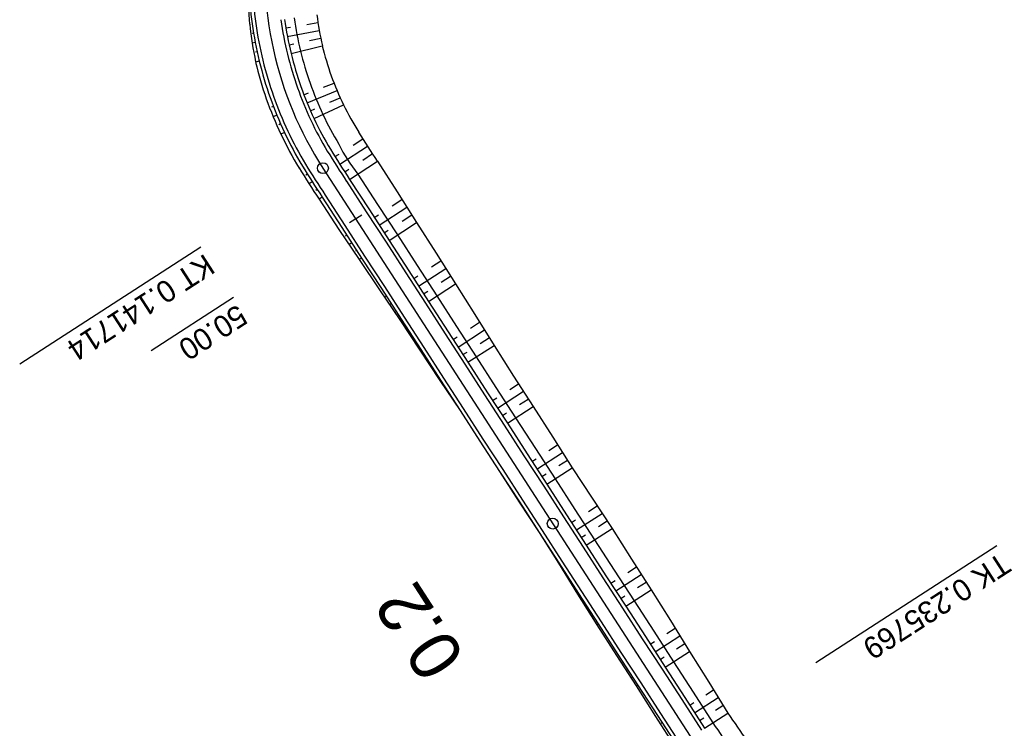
# Model space of a CAD drawing. Extents: x -481656 to -478728, y -1113199 to -1110710.
# Drawn here: x -481645.3 to -481508.7, y -1112750.3 to -1112652.7 of the extents above; entities that cross this region are included whole.
import ezdxf

# ---------------------------------------------------------------- set-up
doc = ezdxf.new("R2010")
doc.units = 0
for name, color, linetype in [('C11_HATCH_SLOPE_L', 7, 'Continuous'), ('C11_HATCH_SLOPE_R', 7, 'Continuous'), ('C11_HECTOMETRY', 7, 'Continuous'), ('C11_HLBODY', 7, 'Continuous'), ('C11_HRANA_TELESO', 7, 'Continuous'), ('C11_KORUNA', 7, 'Continuous'), ('C11_OSA', 7, 'Continuous'), ('C11_PRIKOP', 7, 'Continuous'), ('C11_STANICENI', 7, 'Continuous'), ('C11_VOZOVKA', 7, 'Continuous'), ('C11_ZPEVKRAJ', 7, 'Continuous')]:
    doc.layers.add(name, color=color, linetype=linetype)

msp = doc.modelspace()

# ---------------------------------------------------------------- linework, layer by layer
at = {"layer": 'C11_HATCH_SLOPE_L'}
for p, q in [((-481608.73, -1112653.82), (-481608.07, -1112653.71)), ((-481605.85, -1112653.34), (-481604.31, -1112653.09)), ((-481608.52, -1112655), (-481604.13, -1112654.16)), ((-481605.45, -1112655.55), (-481603.92, -1112655.22)), ((-481608.28, -1112656.17), (-481607.62, -1112656.02)), ((-481608.01, -1112657.33), (-481603.7, -1112656.28)), ((-481603.53, -1112661.99), (-481602.08, -1112661.44)), ((-481606.23, -1112663.02), (-481605.61, -1112662.78)), ((-481605.79, -1112664.13), (-481601.67, -1112662.44)), ((-481602.66, -1112664.06), (-481601.23, -1112663.43)), ((-481604.83, -1112666.32), (-481600.77, -1112664.41)), ((-481605.33, -1112665.23), (-481604.71, -1112664.96)), ((-481601.3, -1112672.58), (-481597.46, -1112670.1)), ((-481599.47, -1112669.97), (-481598.11, -1112669.11)), ((-481601.96, -1112671.55), (-481601.39, -1112671.19)), ((-481598.13, -1112672.02), (-481596.77, -1112671.14)), ((-481599.94, -1112674.68), (-481596.08, -1112672.19)), ((-481600.62, -1112673.63), (-481600.05, -1112673.27)), ((-481595.87, -1112680.98), (-481592.05, -1112678.52)), ((-481594.07, -1112678.33), (-481592.73, -1112677.46)), ((-481596.54, -1112679.93), (-481595.98, -1112679.56)), ((-481592.72, -1112680.43), (-481591.38, -1112679.57)), ((-481594.51, -1112683.08), (-481590.71, -1112680.62)), ((-481595.19, -1112682.03), (-481594.62, -1112681.66)), ((-481588.68, -1112686.75), (-481587.37, -1112685.91)), ((-481591.12, -1112688.33), (-481590.55, -1112687.96)), ((-481590.44, -1112689.38), (-481586.71, -1112686.97)), ((-481587.33, -1112688.86), (-481586.04, -1112688.02)), ((-481589.08, -1112691.48), (-481585.37, -1112689.08)), ((-481589.76, -1112690.43), (-481589.19, -1112690.06)), ((-481583.29, -1112695.18), (-481582.04, -1112694.36)), ((-481585.69, -1112696.73), (-481585.12, -1112696.36)), ((-481585.01, -1112697.77), (-481581.37, -1112695.42)), ((-481583.65, -1112699.87), (-481580.04, -1112697.54)), ((-481581.95, -1112697.28), (-481580.7, -1112696.48)), ((-481584.33, -1112698.82), (-481583.76, -1112698.46)), ((-481577.9, -1112703.6), (-481576.69, -1112702.82)), ((-481579.58, -1112706.17), (-481576.02, -1112703.87)), ((-481580.26, -1112705.12), (-481579.69, -1112704.75)), ((-481576.55, -1112705.7), (-481575.35, -1112704.93)), ((-481578.9, -1112707.22), (-481578.33, -1112706.85)), ((-481578.22, -1112708.27), (-481574.68, -1112705.98)), ((-481572.5, -1112712.01), (-481571.31, -1112711.25)), ((-481574.15, -1112714.57), (-481570.63, -1112712.3)), ((-481574.83, -1112713.52), (-481574.26, -1112713.15)), ((-481571.14, -1112714.11), (-481569.96, -1112713.35)), ((-481573.47, -1112715.62), (-481572.9, -1112715.25)), ((-481572.79, -1112716.67), (-481569.28, -1112714.4)), ((-481568.72, -1112722.97), (-481565.17, -1112720.68)), ((-481567.05, -1112720.4), (-481565.86, -1112719.63)), ((-481569.4, -1112721.92), (-481568.83, -1112721.55)), ((-481565.69, -1112722.5), (-481564.49, -1112721.72)), ((-481568.04, -1112724.02), (-481567.47, -1112723.65)), ((-481567.36, -1112725.07), (-481563.81, -1112722.77)), ((-481563.29, -1112731.36), (-481559.78, -1112729.1)), ((-481561.64, -1112728.81), (-481560.45, -1112728.04)), ((-481563.97, -1112730.31), (-481563.39, -1112729.94)), ((-481560.29, -1112730.91), (-481559.11, -1112730.15)), ((-481561.93, -1112733.47), (-481558.44, -1112731.2)), ((-481562.61, -1112732.42), (-481562.04, -1112732.04)), ((-481556.25, -1112737.23), (-481555.12, -1112736.5)), ((-481558.54, -1112738.71), (-481557.96, -1112738.34)), ((-481557.86, -1112739.76), (-481554.46, -1112737.56)), ((-481554.91, -1112739.35), (-481553.8, -1112738.62)), ((-481556.5, -1112741.86), (-481553.14, -1112739.69)), ((-481557.18, -1112740.81), (-481556.61, -1112740.44)), ((-481550.9, -1112745.68), (-481549.84, -1112745)), ((-481553.11, -1112747.11), (-481552.53, -1112746.74)), ((-481552.43, -1112748.16), (-481549.18, -1112746.06)), ((-481551.07, -1112750.26), (-481547.87, -1112748.19)), ((-481549.56, -1112747.79), (-481548.53, -1112747.12)), ((-481551.75, -1112749.21), (-481551.18, -1112748.84))]:
    msp.add_line(p, q, dxfattribs=at)
at = {"layer": 'C11_HATCH_SLOPE_R'}
for p, q in [((-481613.55, -1112654.62), (-481613.55, -1112654.62)), ((-481613.17, -1112654.56), (-481613.36, -1112654.59)), ((-481612.94, -1112655.85), (-481613.36, -1112655.93)), ((-481613.14, -1112657.23), (-481613.14, -1112657.23)), ((-481612.67, -1112657.12), (-481612.91, -1112657.18)), ((-481612.38, -1112658.4), (-481612.89, -1112658.52)), ((-481610.96, -1112664.83), (-481610.96, -1112664.83)), ((-481610.44, -1112664.63), (-481610.7, -1112664.73)), ((-481609.96, -1112665.84), (-481610.47, -1112666.05)), ((-481609.95, -1112667.27), (-481609.95, -1112667.27)), ((-481609.45, -1112667.05), (-481609.7, -1112667.16)), ((-481608.91, -1112668.24), (-481609.4, -1112668.47)), ((-481606.21, -1112674.24), (-481606.21, -1112674.24)), ((-481605.76, -1112673.96), (-481605.98, -1112674.1)), ((-481605.08, -1112675.02), (-481605.52, -1112675.31)), ((-481604.83, -1112676.36), (-481604.83, -1112676.36)), ((-481604.4, -1112676.07), (-481604.61, -1112676.22)), ((-481603.72, -1112677.12), (-481604.15, -1112677.41)), ((-481600.71, -1112682.62), (-481600.71, -1112682.62)), ((-481600.32, -1112682.37), (-481600.52, -1112682.5)), ((-481599.65, -1112683.42), (-481600.01, -1112683.66)), ((-481599.31, -1112684.69), (-481599.31, -1112684.69)), ((-481598.97, -1112684.47), (-481599.14, -1112684.58)), ((-481598.29, -1112685.52), (-481598.61, -1112685.73)), ((-481594.9, -1112690.77), (-481595.01, -1112690.85)), ((-481595.13, -1112690.92), (-481595.13, -1112690.92)), ((-481594.22, -1112691.82), (-481594.43, -1112691.96)), ((-481593.74, -1112693), (-481593.74, -1112693)), ((-481593.54, -1112692.87), (-481593.64, -1112692.94)), ((-481592.86, -1112693.92), (-481593.04, -1112694.04)), ((-481589.58, -1112699.24), (-481589.58, -1112699.24)), ((-481589.47, -1112699.17), (-481589.52, -1112699.2)), ((-481588.79, -1112700.22), (-481588.88, -1112700.28)), ((-481588.19, -1112701.32), (-481588.19, -1112701.32)), ((-481588.11, -1112701.27), (-481588.15, -1112701.29)), ((-481587.43, -1112702.32), (-481587.5, -1112702.36)), ((-481584.04, -1112707.57), (-481584.04, -1112707.57)), ((-481584.04, -1112707.57), (-481584.04, -1112707.57)), ((-481583.36, -1112708.61), (-481583.37, -1112708.62)), ((-481582.69, -1112709.67), (-481582.69, -1112709.67)), ((-481582.68, -1112709.67), (-481582.68, -1112709.67)), ((-481582, -1112710.72), (-481582.02, -1112710.72)), ((-481578.64, -1112715.98), (-481578.64, -1112715.98)), ((-481578.61, -1112715.96), (-481578.62, -1112715.97)), ((-481577.93, -1112717.01), (-481577.96, -1112717.03)), ((-481577.28, -1112718.08), (-481577.28, -1112718.08)), ((-481577.25, -1112718.06), (-481577.26, -1112718.07)), ((-481576.57, -1112719.11), (-481576.6, -1112719.13)), ((-481573.2, -1112724.37), (-481573.2, -1112724.37)), ((-481573.18, -1112724.36), (-481573.19, -1112724.37)), ((-481572.5, -1112725.41), (-481572.53, -1112725.43)), ((-481571.86, -1112726.49), (-481571.86, -1112726.49)), ((-481571.82, -1112726.46), (-481571.84, -1112726.47)), ((-481571.14, -1112727.51), (-481571.19, -1112727.54)), ((-481567.89, -1112732.85), (-481567.89, -1112732.85)), ((-481567.75, -1112732.76), (-481567.82, -1112732.8)), ((-481567.07, -1112733.81), (-481567.23, -1112733.91)), ((-481566.57, -1112734.97), (-481566.57, -1112734.97)), ((-481566.39, -1112734.86), (-481566.48, -1112734.92)), ((-481565.71, -1112735.91), (-481565.91, -1112736.03)), ((-481562.53, -1112741.3), (-481562.53, -1112741.3)), ((-481562.32, -1112741.16), (-481562.43, -1112741.23)), ((-481561.64, -1112742.21), (-481561.86, -1112742.35)), ((-481561.18, -1112743.4), (-481561.18, -1112743.4)), ((-481560.96, -1112743.26), (-481561.07, -1112743.33)), ((-481560.28, -1112744.31), (-481560.5, -1112744.45)), ((-481556.89, -1112749.55), (-481557.02, -1112749.64)), ((-481557.14, -1112749.72), (-481557.14, -1112749.72))]:
    msp.add_line(p, q, dxfattribs=at)
at = {"layer": 'C11_HECTOMETRY'}
msp.add_circle((-481571.97, -1112722.09), 0.75, dxfattribs=at)
at = {"layer": 'C11_HLBODY'}
for p, q in [((-481620.41, -1112684), (-481645.35, -1112700.13)), ((-481510.81, -1112725.14), (-481535.75, -1112741.27))]:
    msp.add_line(p, q, dxfattribs=at)
msp.add_circle((-481603.61, -1112673.14), 0.75, dxfattribs=at)
at = {"layer": 'C11_HRANA_TELESO'}
for p, q in [((-481596.08, -1112672.19), (-481593.4, -1112676.41)), ((-481593.4, -1112676.41), (-481590.71, -1112680.62)), ((-481604.15, -1112677.41), (-481601.41, -1112681.58)), ((-481590.71, -1112680.62), (-481588.04, -1112684.85)), ((-481601.41, -1112681.58), (-481598.61, -1112685.73)), ((-481588.04, -1112684.85), (-481585.37, -1112689.08)), ((-481598.61, -1112685.73), (-481595.82, -1112689.88)), ((-481585.37, -1112689.08), (-481582.71, -1112693.31)), ((-481595.82, -1112689.88), (-481593.04, -1112694.04)), ((-481582.71, -1112693.31), (-481580.04, -1112697.54)), ((-481593.04, -1112694.04), (-481590.27, -1112698.2)), ((-481580.04, -1112697.54), (-481577.37, -1112701.77)), ((-481590.27, -1112698.2), (-481587.5, -1112702.36)), ((-481577.37, -1112701.77), (-481574.68, -1112705.98)), ((-481587.5, -1112702.36), (-481584.72, -1112706.52)), ((-481584.72, -1112706.52), (-481582.02, -1112710.72)), ((-481574.68, -1112705.98), (-481571.98, -1112710.19)), ((-481582.02, -1112710.72), (-481579.32, -1112714.93)), ((-481571.98, -1112710.19), (-481569.28, -1112714.4)), ((-481579.32, -1112714.93), (-481576.6, -1112719.13)), ((-481569.28, -1112714.4), (-481566.54, -1112718.58)), ((-481576.6, -1112719.13), (-481573.86, -1112723.32)), ((-481566.54, -1112718.58), (-481563.81, -1112722.77)), ((-481573.86, -1112723.32), (-481571.19, -1112727.54)), ((-481563.81, -1112722.77), (-481561.12, -1112726.99)), ((-481571.19, -1112727.54), (-481568.55, -1112731.79)), ((-481561.12, -1112726.99), (-481558.44, -1112731.2)), ((-481568.55, -1112731.79), (-481565.91, -1112736.03)), ((-481558.44, -1112731.2), (-481555.78, -1112735.44)), ((-481555.78, -1112735.44), (-481553.14, -1112739.69)), ((-481565.91, -1112736.03), (-481563.21, -1112740.25)), ((-481553.14, -1112739.69), (-481550.5, -1112743.94)), ((-481563.21, -1112740.25), (-481560.5, -1112744.45)), ((-481550.5, -1112743.94), (-481547.87, -1112748.19)), ((-481560.5, -1112744.45), (-481557.82, -1112748.66)), ((-481557.82, -1112748.66), (-481555.13, -1112752.88))]:
    msp.add_line(p, q, dxfattribs=at)
for centre, radius, start, end in [((-481561.44, -1112648.95), 52.45, 179.0426, 184.7813), ((-481561.52, -1112646.54), 43.28, 187.2643, 192.9943), ((-481561.32, -1112647.71), 52.68, 186.1047, 191.8374), ((-481561.59, -1112646.12), 43.32, 193.5567, 199.2863), ((-481561.5, -1112646.41), 52.79, 193.2635, 198.9933), ((-481561.86, -1112645.44), 43.29, 200.2586, 205.9887), ((-481561.7, -1112645.81), 52.8, 199.6727, 205.4023), ((-481561.92, -1112645.45), 43.23, 206.0085, 211.7387), ((-481561.69, -1112645.87), 52.79, 205.3469, 211.0765), ((-485093.75, -1114948.25), 4173.02, 33.05355, 33.11899), ((-481434.84, -1112565.95), 202.7, 211.9159, 213.3561), ((-481364.02, -1112624.31), 221.68, 213.9738, 215.1827)]:
    msp.add_arc(centre, radius, start, end, dxfattribs=at)
at = {"layer": 'C11_KORUNA'}
for p, q in [((-481599.94, -1112674.68), (-481597.22, -1112678.88)), ((-481603.72, -1112677.12), (-481601, -1112681.32)), ((-481597.22, -1112678.88), (-481594.51, -1112683.08)), ((-481601, -1112681.32), (-481598.29, -1112685.52)), ((-481594.51, -1112683.08), (-481591.79, -1112687.28)), ((-481598.29, -1112685.52), (-481595.57, -1112689.72)), ((-481591.79, -1112687.28), (-481589.08, -1112691.48)), ((-481595.57, -1112689.72), (-481592.86, -1112693.92)), ((-481589.08, -1112691.48), (-481586.36, -1112695.68)), ((-481592.86, -1112693.92), (-481590.14, -1112698.12)), ((-481586.36, -1112695.68), (-481583.65, -1112699.87)), ((-481590.14, -1112698.12), (-481587.43, -1112702.32)), ((-481583.65, -1112699.87), (-481580.94, -1112704.07)), ((-481587.43, -1112702.32), (-481584.72, -1112706.52)), ((-481580.94, -1112704.07), (-481578.22, -1112708.27)), ((-481584.72, -1112706.52), (-481582, -1112710.72)), ((-481578.22, -1112708.27), (-481575.51, -1112712.47)), ((-481582, -1112710.72), (-481579.29, -1112714.91)), ((-481575.51, -1112712.47), (-481572.79, -1112716.67)), ((-481579.29, -1112714.91), (-481576.57, -1112719.11)), ((-481572.79, -1112716.67), (-481570.08, -1112720.87)), ((-481576.57, -1112719.11), (-481573.86, -1112723.31)), ((-481570.08, -1112720.87), (-481567.36, -1112725.07)), ((-481573.86, -1112723.31), (-481571.14, -1112727.51)), ((-481567.36, -1112725.07), (-481564.65, -1112729.27)), ((-481571.14, -1112727.51), (-481568.43, -1112731.71)), ((-481564.65, -1112729.27), (-481561.93, -1112733.47)), ((-481568.43, -1112731.71), (-481565.71, -1112735.91)), ((-481561.93, -1112733.47), (-481559.22, -1112737.66)), ((-481565.71, -1112735.91), (-481563, -1112740.11)), ((-481559.22, -1112737.66), (-481556.5, -1112741.86)), ((-481563, -1112740.11), (-481560.28, -1112744.31)), ((-481556.5, -1112741.86), (-481553.79, -1112746.06)), ((-481560.28, -1112744.31), (-481557.57, -1112748.5)), ((-481553.79, -1112746.06), (-481551.07, -1112750.26)), ((-481557.57, -1112748.5), (-481554.85, -1112752.7))]:
    msp.add_line(p, q, dxfattribs=at)
for centre, radius, start, end in [((-481561.62, -1112646), 52.25, 182.2716, 188.0012), ((-481561.62, -1112646), 47.75, 188.0012, 193.7307), ((-481561.62, -1112646), 52.25, 188.0012, 193.7307), ((-481561.62, -1112646), 47.75, 193.7307, 199.4603), ((-481561.62, -1112646), 52.25, 193.7307, 199.4603), ((-481561.62, -1112646), 47.75, 199.4603, 205.1899), ((-481561.62, -1112646), 52.25, 199.4603, 205.1899), ((-481561.62, -1112646), 47.75, 205.1899, 210.9195), ((-481561.62, -1112646), 52.25, 205.1899, 210.9195), ((-481483.82, -1112597.62), 139.36, 211.5454, 213.5693), ((-481490.75, -1112602.04), 135.64, 211.4651, 213.6098)]:
    msp.add_arc(centre, radius, start, end, dxfattribs=at)
at = {"layer": 'C11_OSA'}
msp.add_line((-481603.61, -1112673.14), (-481552.55, -1112752.13), dxfattribs=at)
msp.add_arc((-481561.62, -1112646), 50, 172.1135, 212.884, dxfattribs=at)
at = {"layer": 'C11_PRIKOP'}
for p, q in [((-481598.81, -1112673.95), (-481596.09, -1112678.15)), ((-481596.09, -1112678.15), (-481593.37, -1112682.34)), ((-481593.37, -1112682.34), (-481590.66, -1112686.54)), ((-481590.66, -1112686.54), (-481587.94, -1112690.74)), ((-481587.94, -1112690.74), (-481585.23, -1112694.94)), ((-481585.23, -1112694.94), (-481582.51, -1112699.14)), ((-481582.51, -1112699.14), (-481579.79, -1112703.33)), ((-481579.79, -1112703.33), (-481577.08, -1112707.53)), ((-481577.08, -1112707.53), (-481574.36, -1112711.73)), ((-481574.36, -1112711.73), (-481571.65, -1112715.93)), ((-481571.65, -1112715.93), (-481568.93, -1112720.13)), ((-481568.93, -1112720.13), (-481566.22, -1112724.32)), ((-481566.22, -1112724.32), (-481563.5, -1112728.52)), ((-481563.5, -1112728.52), (-481560.78, -1112732.72)), ((-481560.78, -1112732.72), (-481558.07, -1112736.92)), ((-481558.07, -1112736.92), (-481555.35, -1112741.12)), ((-481555.35, -1112741.12), (-481552.64, -1112745.32)), ((-481552.64, -1112745.32), (-481549.92, -1112749.51))]:
    msp.add_line(p, q, dxfattribs=at)
for centre, radius, start, end in [((-481561.63, -1112645.98), 46.41, 188.0187, 193.7482), ((-481561.63, -1112645.98), 46.41, 193.7486, 199.4782), ((-481561.63, -1112645.98), 46.4, 199.4778, 205.2074), ((-481561.63, -1112645.98), 46.4, 205.2076, 210.9372), ((-481580.68, -1112659.47), 23.2, 206.5481, 218.6127), ((-481359.02, -1112622.81), 229.12, 213.5726, 214.7749)]:
    msp.add_arc(centre, radius, start, end, dxfattribs=at)
at = {"layer": 'C11_STANICENI'}
for p, q in [((-481599.95, -1112680.64), (-481598.27, -1112679.56)), ((-481615.91, -1112690.96), (-481627.25, -1112698.29))]:
    msp.add_line(p, q, dxfattribs=at)
at = {"layer": 'C11_VOZOVKA'}
for p, q in [((-481600.36, -1112674.95), (-481597.64, -1112679.15)), ((-481603.3, -1112676.85), (-481600.58, -1112681.05)), ((-481597.64, -1112679.15), (-481594.93, -1112683.35)), ((-481600.58, -1112681.05), (-481597.87, -1112685.25)), ((-481594.93, -1112683.35), (-481592.21, -1112687.55)), ((-481597.87, -1112685.25), (-481595.15, -1112689.45)), ((-481592.21, -1112687.55), (-481589.5, -1112691.75)), ((-481595.15, -1112689.45), (-481592.44, -1112693.65)), ((-481589.5, -1112691.75), (-481586.79, -1112695.95)), ((-481592.44, -1112693.65), (-481589.72, -1112697.85)), ((-481586.79, -1112695.95), (-481584.07, -1112700.15)), ((-481589.72, -1112697.85), (-481587.01, -1112702.05)), ((-481584.07, -1112700.15), (-481581.36, -1112704.34)), ((-481587.01, -1112702.05), (-481584.29, -1112706.24)), ((-481581.36, -1112704.34), (-481578.64, -1112708.54)), ((-481584.29, -1112706.24), (-481581.58, -1112710.44)), ((-481578.64, -1112708.54), (-481575.93, -1112712.74)), ((-481581.58, -1112710.44), (-481578.86, -1112714.64)), ((-481575.93, -1112712.74), (-481573.21, -1112716.94)), ((-481578.86, -1112714.64), (-481576.15, -1112718.84)), ((-481573.21, -1112716.94), (-481570.5, -1112721.14)), ((-481576.15, -1112718.84), (-481573.44, -1112723.04)), ((-481570.5, -1112721.14), (-481567.78, -1112725.34)), ((-481573.44, -1112723.04), (-481570.72, -1112727.24)), ((-481567.78, -1112725.34), (-481565.07, -1112729.54)), ((-481570.72, -1112727.24), (-481568.01, -1112731.44)), ((-481565.07, -1112729.54), (-481562.35, -1112733.74)), ((-481568.01, -1112731.44), (-481565.29, -1112735.64)), ((-481562.35, -1112733.74), (-481559.64, -1112737.94)), ((-481565.29, -1112735.64), (-481562.58, -1112739.83)), ((-481559.64, -1112737.94), (-481556.92, -1112742.13)), ((-481562.58, -1112739.83), (-481559.86, -1112744.03)), ((-481556.92, -1112742.13), (-481554.21, -1112746.33)), ((-481559.86, -1112744.03), (-481557.15, -1112748.23)), ((-481554.21, -1112746.33), (-481551.49, -1112750.53)), ((-481557.15, -1112748.23), (-481554.43, -1112752.43))]:
    msp.add_line(p, q, dxfattribs=at)
for centre, radius, start, end in [((-481561.62, -1112646), 51.75, 182.2716, 188.0012), ((-481561.62, -1112646), 51.75, 188.0012, 193.7307), ((-481561.62, -1112646), 48.25, 188.0012, 193.7307), ((-481561.62, -1112646), 48.25, 193.7307, 199.4603), ((-481561.62, -1112646), 51.75, 193.7307, 199.4603), ((-481561.62, -1112646), 48.25, 199.4603, 205.1899), ((-481561.62, -1112646), 51.75, 199.4603, 205.1899), ((-481561.62, -1112646), 48.25, 205.1899, 210.9195), ((-481561.62, -1112646), 51.75, 205.1899, 210.9195), ((-480650.59, -1112065.67), 1128.4, 212.42966, 212.68048), ((-481468.48, -1112587.83), 161.56, 211.6423, 213.4368)]:
    msp.add_arc(centre, radius, start, end, dxfattribs=at)
at = {"layer": 'C11_ZPEVKRAJ'}
for p, q in [((-481600.36, -1112674.95), (-481597.64, -1112679.15)), ((-481603.3, -1112676.85), (-481600.58, -1112681.05)), ((-481597.64, -1112679.15), (-481594.93, -1112683.35)), ((-481600.58, -1112681.05), (-481597.87, -1112685.25)), ((-481594.93, -1112683.35), (-481592.21, -1112687.55)), ((-481597.87, -1112685.25), (-481595.15, -1112689.45)), ((-481592.21, -1112687.55), (-481589.5, -1112691.75)), ((-481595.15, -1112689.45), (-481592.44, -1112693.65)), ((-481589.5, -1112691.75), (-481586.79, -1112695.95)), ((-481592.44, -1112693.65), (-481589.72, -1112697.85)), ((-481586.79, -1112695.95), (-481584.07, -1112700.15)), ((-481589.72, -1112697.85), (-481587.01, -1112702.05)), ((-481584.07, -1112700.15), (-481581.36, -1112704.34)), ((-481587.01, -1112702.05), (-481584.29, -1112706.24)), ((-481581.36, -1112704.34), (-481578.64, -1112708.54)), ((-481584.29, -1112706.24), (-481581.58, -1112710.44)), ((-481578.64, -1112708.54), (-481575.93, -1112712.74)), ((-481581.58, -1112710.44), (-481578.86, -1112714.64)), ((-481575.93, -1112712.74), (-481573.21, -1112716.94)), ((-481578.86, -1112714.64), (-481576.15, -1112718.84)), ((-481573.21, -1112716.94), (-481570.5, -1112721.14)), ((-481576.15, -1112718.84), (-481573.44, -1112723.04)), ((-481570.5, -1112721.14), (-481567.78, -1112725.34)), ((-481573.44, -1112723.04), (-481570.72, -1112727.24)), ((-481567.78, -1112725.34), (-481565.07, -1112729.54)), ((-481570.72, -1112727.24), (-481568.01, -1112731.44)), ((-481565.07, -1112729.54), (-481562.35, -1112733.74)), ((-481568.01, -1112731.44), (-481565.29, -1112735.64)), ((-481562.35, -1112733.74), (-481559.64, -1112737.94)), ((-481565.29, -1112735.64), (-481562.58, -1112739.83)), ((-481559.64, -1112737.94), (-481556.92, -1112742.13)), ((-481562.58, -1112739.83), (-481559.86, -1112744.03)), ((-481556.92, -1112742.13), (-481554.21, -1112746.33)), ((-481559.86, -1112744.03), (-481557.15, -1112748.23)), ((-481554.21, -1112746.33), (-481551.49, -1112750.53)), ((-481557.15, -1112748.23), (-481554.43, -1112752.43))]:
    msp.add_line(p, q, dxfattribs=at)
for centre, radius, start, end in [((-481561.62, -1112646), 51.75, 182.2716, 188.0012), ((-481561.62, -1112646), 51.75, 188.0012, 193.7307), ((-481561.62, -1112646), 48.25, 188.0012, 193.7307), ((-481561.62, -1112646), 48.25, 193.7307, 199.4603), ((-481561.62, -1112646), 51.75, 193.7307, 199.4603), ((-481561.62, -1112646), 48.25, 199.4603, 205.1899), ((-481561.62, -1112646), 51.75, 199.4603, 205.1899), ((-481561.62, -1112646), 48.25, 205.1899, 210.9195), ((-481561.62, -1112646), 51.75, 205.1899, 210.9195), ((-480650.59, -1112065.67), 1128.4, 212.42966, 212.68048), ((-481468.48, -1112587.83), 161.56, 211.6423, 213.4368)]:
    msp.add_arc(centre, radius, start, end, dxfattribs=at)

# ---------------------------------------------------------------- texts
at = {"layer": 'C11_HECTOMETRY'}
msp.add_text('0.2', height=7, rotation=122.8384, dxfattribs=at).set_placement((-481583.86, -1112740.55))
at = {"layer": 'C11_HLBODY'}
for s, p in [('KT 0.141714', (-481619.86, -1112684.84)), ('TK 0.235769', (-481510.27, -1112725.98))]:
    msp.add_text(s, height=2.999, rotation=212.884, dxfattribs=at).set_placement(p)
at = {"layer": 'C11_STANICENI'}
msp.add_text('50.00', height=2.999, rotation=212.884, dxfattribs=at).set_placement((-481615.36, -1112691.8))

doc.saveas('drawing.dxf')
